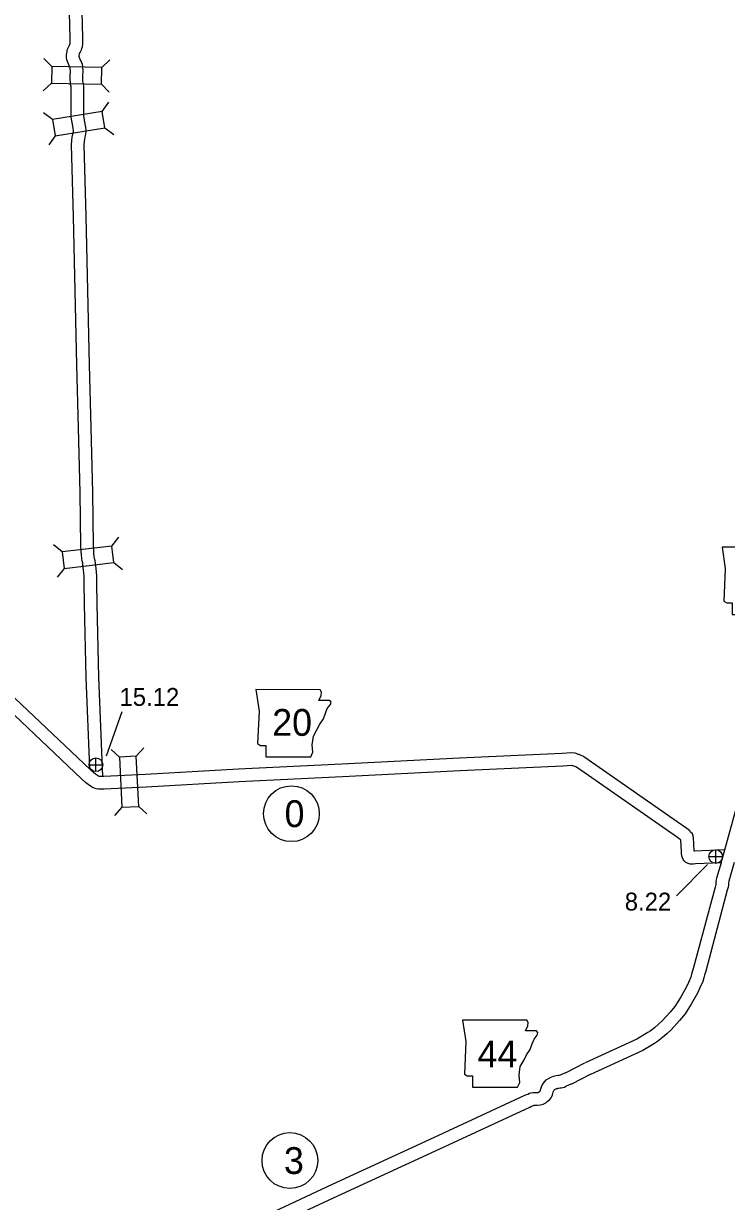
# Model space of a CAD drawing. Extents: x -939622 to -934222, y 1383701 to 1385301.
# Drawn here: x -935854.1 to -935804.2, y 1383906.2 to 1383989.8 of the extents above; entities that cross this region are included whole.
import ezdxf

# ---------------------------------------------------------------- set-up
doc = ezdxf.new("R2010")
doc.units = 0
for name, color, linetype in [('Level 10', 7, 'Continuous'), ('Level 20', 7, 'Continuous'), ('Level 21', 7, 'Continuous'), ('Level 25', 7, 'Continuous'), ('Level 26', 7, 'Continuous'), ('Level 27', 7, 'Continuous')]:
    doc.layers.add(name, color=color, linetype=linetype)

msp = doc.modelspace()

# ---------------------------------------------------------------- linework, layer by layer
at = {"layer": 'Level 10'}
for points in [[(-935850.331, 1383965.576), (-935850.569, 1383976.118), (-935850.703, 1383981.201), (-935850.681, 1383981.513), (-935850.656, 1383981.751), (-935850.612, 1383981.96), (-935850.582, 1383982.074), (-935850.577, 1383982.095), (-935850.576, 1383982.13), (-935850.577, 1383982.17), (-935850.595, 1383982.362), (-935850.622, 1383982.538), (-935850.724, 1383983.164), (-935850.741, 1383983.351), (-935850.742, 1383983.43), (-935850.735, 1383985.069), (-935850.728, 1383985.274), (-935850.739, 1383985.341), (-935850.772, 1383985.48), (-935850.79, 1383985.676), (-935850.795, 1383985.799), (-935850.794, 1383985.91), (-935850.798, 1383986.017), (-935850.789, 1383986.504), (-935850.789, 1383986.515), (-935850.792, 1383986.551), (-935850.793, 1383986.63), (-935850.794, 1383986.659), (-935850.795, 1383986.665), (-935850.805, 1383986.697), (-935850.829, 1383986.748), (-935850.904, 1383986.892), (-935851.034, 1383987.238), (-935851.069, 1383987.397), (-935851.065, 1383987.515), (-935851.062, 1383987.609), (-935851.051, 1383987.715), (-935851.022, 1383987.819), (-935851.012, 1383987.886), (-935850.985, 1383987.994), (-935850.914, 1383988.146), (-935850.855, 1383988.269), (-935850.817, 1383988.34), (-935850.813, 1383988.35), (-935850.812, 1383988.375), (-935850.814, 1383988.539), (-935850.814, 1383988.81), (-935851.014, 1383996.866)], [(-935849.431, 1383965.597), (-935849.669, 1383976.14), (-935849.803, 1383981.18), (-935849.784, 1383981.434), (-935849.766, 1383981.612), (-935849.736, 1383981.753), (-935849.709, 1383981.856), (-935849.679, 1383981.98), (-935849.676, 1383982.126), (-935849.677, 1383982.218), (-935849.701, 1383982.471), (-935849.733, 1383982.679), (-935849.831, 1383983.278), (-935849.842, 1383983.398), (-935849.842, 1383983.433), (-935849.835, 1383985.05), (-935849.825, 1383985.338), (-935849.858, 1383985.524), (-935849.882, 1383985.625), (-935849.892, 1383985.735), (-935849.895, 1383985.811), (-935849.893, 1383985.922), (-935849.898, 1383986.026), (-935849.889, 1383986.501), (-935849.889, 1383986.563), (-935849.893, 1383986.599), (-935849.893, 1383986.641), (-935849.895, 1383986.762), (-935849.925, 1383986.9), (-935849.965, 1383987.024), (-935850.021, 1383987.146), (-935850.081, 1383987.26), (-935850.165, 1383987.485), (-935850.165, 1383987.488), (-935850.164, 1383987.548), (-935850.141, 1383987.63), (-935850.131, 1383987.695), (-935850.099, 1383987.763), (-935850.052, 1383987.863), (-935850.008, 1383987.944), (-935849.965, 1383988.041), (-935849.919, 1383988.169), (-935849.911, 1383988.361), (-935849.914, 1383988.545), (-935849.914, 1383988.822), (-935850.114, 1383996.888)], [(-935804.586, 1383930.251), (-935804.322, 1383931.164), (-935802.411, 1383938.033), (-935802.345, 1383938.267), (-935802.303, 1383938.38), (-935802.256, 1383938.476), (-935802.14, 1383938.625), (-935801.955, 1383938.727), (-935801.946, 1383938.73), (-935801.756, 1383939.445), (-935798.837, 1383950.366), (-935797.258, 1383956.223), (-935797.22, 1383956.373), (-935797.191, 1383956.516), (-935797.167, 1383956.654), (-935797.146, 1383956.842), (-935797.123, 1383957.04), (-935797.115, 1383957.202), (-935796.58, 1383963.255), (-935796.181, 1383967.803)], [(-935849.412, 1383936.957), (-935849.674, 1383943.392), (-935849.795, 1383948.602), (-935849.81, 1383950.094), (-935849.813, 1383950.588), (-935849.821, 1383950.818), (-935849.844, 1383951.016), (-935849.87, 1383951.212), (-935849.894, 1383951.406), (-935849.912, 1383951.508), (-935849.949, 1383951.682), (-935849.981, 1383951.868), (-935850.009, 1383952.114), (-935850.032, 1383952.37), (-935850.038, 1383952.744), (-935850.1, 1383956.515), (-935850.219, 1383961.124), (-935850.331, 1383965.575)], [(-935848.488, 1383936.373), (-935848.775, 1383943.421), (-935848.895, 1383948.617), (-935848.91, 1383950.101), (-935848.913, 1383950.606), (-935848.923, 1383950.887), (-935848.951, 1383951.127), (-935848.977, 1383951.327), (-935849.004, 1383951.54), (-935849.028, 1383951.679), (-935849.065, 1383951.851), (-935849.09, 1383951.995), (-935849.114, 1383952.205), (-935849.132, 1383952.417), (-935849.138, 1383952.759), (-935849.201, 1383956.534), (-935849.319, 1383961.147), (-935849.431, 1383965.598)], [(-935849.214, 1383935.599), (-935849.518, 1383935.81), (-935849.719, 1383935.954), (-935849.993, 1383936.219), (-935856.219, 1383942.096), (-935856.835, 1383942.644)], [(-935848.793, 1383936.403), (-935849, 1383936.546), (-935849.141, 1383936.647), (-935849.371, 1383936.87), (-935855.611, 1383942.76), (-935856.238, 1383943.317)], [(-935814.883, 1383937.998), (-935814.946, 1383938.025), (-935815.171, 1383938.046), (-935815.868, 1383938.017), (-935823.153, 1383937.665), (-935831.517, 1383937.24), (-935838.853, 1383936.894), (-935845.456, 1383936.513), (-935848.406, 1383936.366), (-935848.577, 1383936.364), (-935848.722, 1383936.376), (-935848.737, 1383936.378), (-935848.743, 1383936.38), (-935848.783, 1383936.399), (-935848.793, 1383936.403)], [(-935804.322, 1383931.164), (-935806.466, 1383931.067), (-935806.496, 1383931.064), (-935806.497, 1383931.088), (-935806.538, 1383932.033), (-935806.615, 1383932.312), (-935806.741, 1383932.435), (-935806.81, 1383932.513), (-935806.889, 1383932.582), (-935807.04, 1383932.696), (-935807.153, 1383932.782), (-935814.031, 1383937.562), (-935814.267, 1383937.729), (-935814.4, 1383937.811), (-935814.507, 1383937.869), (-935814.575, 1383937.898), (-935814.668, 1383937.937), (-935814.718, 1383937.944), (-935814.883, 1383937.998)], [(-935815.181, 1383937.149), (-935815.168, 1383937.142), (-935815.195, 1383937.144), (-935815.827, 1383937.118), (-935823.109, 1383936.767), (-935831.473, 1383936.342), (-935838.806, 1383935.995), (-935845.408, 1383935.614), (-935848.38, 1383935.466), (-935848.61, 1383935.464), (-935848.814, 1383935.48), (-935848.96, 1383935.499), (-935849.1, 1383935.553), (-935849.133, 1383935.569), (-935849.214, 1383935.599)], [(-935804.586, 1383930.251), (-935806.407, 1383930.168), (-935806.54, 1383930.157), (-935806.633, 1383930.153), (-935806.775, 1383930.154), (-935806.926, 1383930.201), (-935807.077, 1383930.269), (-935807.199, 1383930.398), (-935807.268, 1383930.494), (-935807.319, 1383930.595), (-935807.366, 1383930.739), (-935807.391, 1383930.911), (-935807.397, 1383931.051), (-935807.431, 1383931.857), (-935807.442, 1383931.87), (-935807.456, 1383931.882), (-935807.585, 1383931.979), (-935807.682, 1383932.054), (-935814.547, 1383936.825), (-935814.762, 1383936.977), (-935814.851, 1383937.032), (-935814.888, 1383937.052), (-935815.181, 1383937.149)], [(-935804.586, 1383930.251), (-935804.906, 1383929.157), (-935804.95, 1383928.98), (-935804.942, 1383928.889), (-935804.946, 1383928.851), (-935804.946, 1383928.83), (-935804.952, 1383928.799), (-935804.965, 1383928.702), (-935805.011, 1383928.529), (-935806.539, 1383922.808), (-935806.627, 1383922.521), (-935806.678, 1383922.337), (-935806.735, 1383922.134), (-935806.902, 1383921.758), (-935807.068, 1383921.406), (-935807.472, 1383920.686), (-935807.873, 1383920.055), (-935808.207, 1383919.646), (-935808.763, 1383919.034), (-935809.026, 1383918.787), (-935809.316, 1383918.541), (-935809.61, 1383918.31), (-935809.788, 1383918.197), (-935810.563, 1383917.732), (-935814.24, 1383916.05)], [(-935803.642, 1383930.27), (-935804.033, 1383928.936), (-935804.047, 1383928.793), (-935804.049, 1383928.729), (-935804.063, 1383928.657), (-935804.079, 1383928.528), (-935804.142, 1383928.296), (-935805.674, 1383922.561), (-935805.762, 1383922.269), (-935805.811, 1383922.094), (-935805.886, 1383921.828), (-935806.083, 1383921.383), (-935806.267, 1383920.993), (-935806.7, 1383920.224), (-935807.142, 1383919.527), (-935807.525, 1383919.058), (-935808.121, 1383918.403), (-935808.426, 1383918.116), (-935808.747, 1383917.844), (-935809.089, 1383917.575), (-935809.316, 1383917.431), (-935810.143, 1383916.935), (-935813.865, 1383915.231)], [(-935815.592, 1383915.377), (-935814.253, 1383916.043)], [(-935841.926, 1383902.886), (-935832.166, 1383907.431), (-935824.941, 1383910.765), (-935818.561, 1383913.722), (-935818.394, 1383913.811), (-935818.314, 1383913.836), (-935818.189, 1383913.897), (-935817.953, 1383913.938), (-935817.825, 1383913.941), (-935817.73, 1383913.946), (-935817.657, 1383913.945), (-935817.569, 1383913.953), (-935817.561, 1383913.955), (-935817.539, 1383913.968), (-935817.473, 1383914.017), (-935817.418, 1383914.062), (-935817.415, 1383914.065), (-935817.401, 1383914.092), (-935817.379, 1383914.2), (-935817.312, 1383914.411), (-935817.201, 1383914.598), (-935817.104, 1383914.727), (-935816.995, 1383914.842), (-935816.831, 1383914.946), (-935816.755, 1383914.979), (-935816.719, 1383915), (-935816.611, 1383915.052), (-935816.484, 1383915.096), (-935816.39, 1383915.125), (-935816.296, 1383915.144), (-935816.148, 1383915.168), (-935816.072, 1383915.178), (-935815.994, 1383915.193), (-935815.942, 1383915.22), (-935815.596, 1383915.375), (-935815.588, 1383915.379)], [(-935815.191, 1383914.571), (-935813.852, 1383915.238)], [(-935841.562, 1383902.063), (-935831.787, 1383906.615), (-935824.563, 1383909.948), (-935818.16, 1383912.916), (-935818.043, 1383912.978), (-935817.98, 1383912.998), (-935817.91, 1383913.032), (-935817.865, 1383913.04), (-935817.789, 1383913.041), (-935817.711, 1383913.046), (-935817.627, 1383913.045), (-935817.411, 1383913.063), (-935817.204, 1383913.12), (-935817.037, 1383913.219), (-935816.921, 1383913.306), (-935816.776, 1383913.423), (-935816.656, 1383913.573), (-935816.544, 1383913.79), (-935816.507, 1383913.972), (-935816.485, 1383914.04), (-935816.452, 1383914.097), (-935816.418, 1383914.142), (-935816.406, 1383914.149), (-935816.351, 1383914.173), (-935816.299, 1383914.203), (-935816.264, 1383914.22), (-935816.207, 1383914.24), (-935816.17, 1383914.251), (-935816.133, 1383914.259), (-935816.018, 1383914.277), (-935815.926, 1383914.289), (-935815.694, 1383914.335), (-935815.551, 1383914.409), (-935815.215, 1383914.559), (-935815.195, 1383914.569)]]:
    msp.add_lwpolyline(points, dxfattribs=at)
at = {"layer": 'Level 20'}
for p, q in [((-935852.116, 1383986.766), (-935852.665, 1383987.337)), ((-935848.553, 1383986.699), (-935847.982, 1383987.248)), ((-935852.139, 1383985.578), (-935852.709, 1383985.029)), ((-935848.575, 1383985.511), (-935848.026, 1383984.94)), ((-935848.53, 1383983.58), (-935848.066, 1383984.223)), ((-935852.048, 1383983.01), (-935852.69, 1383983.474)), ((-935848.34, 1383982.408), (-935847.697, 1383981.944)), ((-935851.858, 1383981.838), (-935852.321, 1383981.195)), ((-935851.374, 1383952.323), (-935851.995, 1383952.815)), ((-935847.834, 1383952.733), (-935847.342, 1383953.354)), ((-935851.238, 1383951.143), (-935851.73, 1383950.522)), ((-935847.697, 1383951.553), (-935847.077, 1383951.061)), ((-935847.3, 1383937.755), (-935847.887, 1383938.286)), ((-935846.114, 1383937.814), (-935845.582, 1383938.401)), ((-935845.936, 1383934.254), (-935845.349, 1383933.723)), ((-935847.123, 1383934.195), (-935847.654, 1383933.608))]:
    msp.add_line(p, q, dxfattribs=at)
for points in [[(-935848.553, 1383986.699), (-935852.116, 1383986.766), (-935852.139, 1383985.578), (-935848.575, 1383985.511)], [(-935848.53, 1383983.58), (-935852.048, 1383983.01), (-935851.858, 1383981.838), (-935848.34, 1383982.408)], [(-935847.834, 1383952.733), (-935851.374, 1383952.323), (-935851.238, 1383951.143), (-935847.697, 1383951.553)], [(-935847.3, 1383937.755), (-935847.123, 1383934.195), (-935845.936, 1383934.254), (-935846.114, 1383937.814)]]:
    msp.add_lwpolyline(points, close=True, dxfattribs=at)
at = {"layer": 'Level 21'}
for points in [[(-935804.513, 1383952.653), (-935804.285, 1383951.131), (-935804.386, 1383948.822), (-935804.183, 1383948.695), (-935803.802, 1383948.695), (-935803.802, 1383947.883), (-935800.605, 1383947.883), (-935800.453, 1383948.213), (-935800.503, 1383948.745), (-935800.427, 1383949.355), (-935800.148, 1383949.837), (-935799.97, 1383950.192), (-935799.717, 1383950.573), (-935799.564, 1383950.979), (-935799.438, 1383951.309), (-935799.209, 1383951.588), (-935799.158, 1383951.765), (-935799.26, 1383951.892), (-935800.047, 1383951.892), (-935799.869, 1383952.247), (-935799.844, 1383952.476), (-935799.949, 1383952.651)], [(-935837.62, 1383942.539), (-935837.392, 1383941.017), (-935837.493, 1383938.707), (-935837.29, 1383938.581), (-935836.91, 1383938.581), (-935836.91, 1383937.769), (-935833.712, 1383937.769), (-935833.56, 1383938.098), (-935833.611, 1383938.631), (-935833.534, 1383939.24), (-935833.255, 1383939.723), (-935833.078, 1383940.078), (-935832.824, 1383940.458), (-935832.672, 1383940.864), (-935832.545, 1383941.194), (-935832.316, 1383941.474), (-935832.266, 1383941.651), (-935832.367, 1383941.778), (-935833.154, 1383941.778), (-935832.976, 1383942.133), (-935832.951, 1383942.362), (-935833.056, 1383942.537)], [(-935822.939, 1383919.086), (-935822.71, 1383917.563), (-935822.812, 1383915.254), (-935822.609, 1383915.127), (-935822.228, 1383915.127), (-935822.228, 1383914.315), (-935819.031, 1383914.315), (-935818.878, 1383914.645), (-935818.929, 1383915.178), (-935818.853, 1383915.787), (-935818.574, 1383916.269), (-935818.396, 1383916.624), (-935818.143, 1383917.005), (-935817.99, 1383917.411), (-935817.863, 1383917.741), (-935817.635, 1383918.02), (-935817.584, 1383918.198), (-935817.686, 1383918.324), (-935818.472, 1383918.324), (-935818.295, 1383918.68), (-935818.269, 1383918.908), (-935818.375, 1383919.084)]]:
    msp.add_lwpolyline(points, close=True, dxfattribs=at)
at = {"layer": 'Level 25'}
for points in [[(-935847.131, 1383940.956), (-935848.24, 1383937.81)], [(-935807.742, 1383927.893), (-935805.554, 1383930.132)]]:
    msp.add_lwpolyline(points, dxfattribs=at)
at = {"layer": 'Level 26'}
for p, q in [((-935848.973, 1383936.725), (-935848.973, 1383937.7)), ((-935849.46, 1383937.212), (-935848.485, 1383937.212)), ((-935804.965, 1383930.207), (-935804.965, 1383931.182)), ((-935805.453, 1383930.694), (-935804.478, 1383930.694))]:
    msp.add_line(p, q, dxfattribs=at)
for centre in [(-935848.973, 1383937.212), (-935804.965, 1383930.694)]:
    msp.add_circle(centre, 0.487, dxfattribs=at)
at = {"layer": 'Level 27'}
for centre in [(-935835.093, 1383933.736), (-935835.198, 1383909.116)]:
    msp.add_circle(centre, 1.98, dxfattribs=at)

# ---------------------------------------------------------------- texts
at = {"layer": 'Level 21'}
for s, p in [('20', (-935836.456, 1383939.261)), ('44', (-935821.87, 1383915.731))]:
    msp.add_text(s, height=1.9008, dxfattribs=at).set_placement(p)
at = {"layer": 'Level 25'}
for s, p in [('15.12', (-935847.297, 1383941.388)), ('8.22', (-935811.42, 1383926.863))]:
    msp.add_text(s, height=1.2672, dxfattribs=at).set_placement(p)
at = {"layer": 'Level 27'}
for s, p in [('0', (-935835.577, 1383932.786)), ('3', (-935835.623, 1383908.165))]:
    msp.add_text(s, height=1.901, dxfattribs=at).set_placement(p)

doc.saveas('drawing.dxf')
